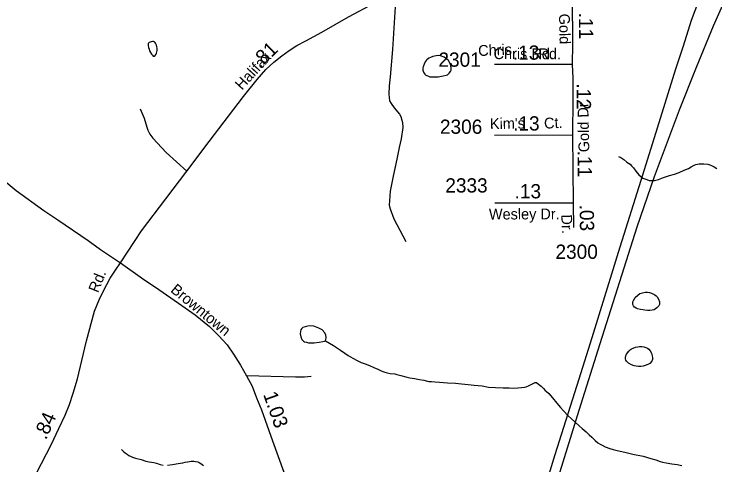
# Model space of a CAD drawing. Extents: x 2220236 to 2384410, y 720751 to 894131.
# Drawn here: x 2340319 to 2346471, y 837260 to 841218 of the extents above; entities that cross this region are included whole.
import ezdxf

# ---------------------------------------------------------------- set-up
doc = ezdxf.new("R2010")
doc.units = 0
doc.layers.add('Default', color=7, linetype='Continuous')

msp = doc.modelspace()

# ---------------------------------------------------------------- linework, layer by layer
at = {"layer": 'Default'}
msp.add_line((2345219, 840775.8), (2344536.9, 840774.1), dxfattribs=at)
msp.add_line((2345219, 840775.8), (2344536.9, 840774.1), dxfattribs=at)
for points in [[(2344205.1, 834289), (2344248.3, 834428.5), (2344361.2, 834793), (2344486.3, 835199.7), (2344779.5, 836134.4), (2345074.6, 837078.9), (2345279.8, 837741.8), (2345463.5, 838326.5), (2345787.9, 839351.2), (2345940.4, 839793.2), (2346159.3, 840375.9), (2346307.8, 840751.4), (2346458.3, 841113.1), (2346608.8, 841461.2), (2346743.6, 841750.6), (2346984, 842251.2), (2347103.3, 842483.9), (2347287, 842839.8), (2347408.1, 843058.8), (2347431.8, 843101.1), (2347519.9, 843258.5)], [(2347367.4, 843262.9), (2347261.4, 843101.1), (2347177.5, 842972.8), (2346960.6, 842628.6), (2346845.3, 842435), (2346692.8, 842157.4), (2346569.7, 841907), (2346462.2, 841668.5), (2346350.8, 841396.7), (2346262.9, 841162), (2346190.5, 840935.2), (2346124.1, 840733.8), (2345963.8, 840217.5), (2345834.8, 839802.9), (2345621.8, 839124.4), (2345574.9, 838973.8), (2345391.2, 838377.4), (2345275.9, 838011.7), (2345066.8, 837348.8), (2344957.3, 836994.8), (2344781.2, 836427.7)], [(2344856.1, 836379.7), (2345074.6, 837078.9), (2345279.8, 837741.8), (2345463.5, 838326.5), (2345787.9, 839351.2), (2345940.4, 839793.2), (2346159.3, 840375.9), (2346307.8, 840751.4), (2346458.3, 841113.1), (2346608.8, 841461.2), (2346743.6, 841750.6), (2346984, 842251.2), (2347103.3, 842483.9), (2347287, 842839.8), (2347408.1, 843058.8), (2347431.8, 843101.1), (2347519.9, 843258.5)], [(2347367.4, 843262.9), (2347261.4, 843101.1), (2347177.5, 842972.8), (2346960.6, 842628.6), (2346845.3, 842435), (2346692.8, 842157.4), (2346569.7, 841907), (2346462.2, 841668.5), (2346350.8, 841396.7), (2346262.9, 841162), (2346190.5, 840935.2), (2346124.1, 840733.8), (2345963.8, 840217.5), (2345834.8, 839802.9), (2345621.8, 839124.4), (2345574.9, 838973.8), (2345391.2, 838377.4), (2345275.9, 838011.7), (2345066.8, 837348.8), (2344957.3, 836994.8)], [(2338209.8, 842060.7), (2338328.1, 841883.5), (2338440.2, 841732.5), (2338531, 841599.9), (2338713.3, 841343.2), (2338826.7, 841179.1), (2338981.9, 840957.4), (2339065.7, 840835.2), (2339158.2, 840711.3), (2339240.2, 840617), (2339334.4, 840522.7), (2339416.4, 840454.6), (2339496.6, 840381.3), (2339604.8, 840288.8), (2339725.2, 840182.3), (2339843.8, 840077.6), (2339978.5, 839967.9), (2340338.1, 839670.2), (2340581.8, 839494.5), (2340703.1, 839410.7), (2340970, 839229.1), (2341078.2, 839152.3), (2341254.4, 839035.3)], [(2341254.4, 839035.3), (2341439.4, 839313.7), (2341651.4, 839596.5), (2341837.2, 839837.5), (2342031.5, 840098.5), (2342333.4, 840493), (2342452, 840644.9), (2342530.5, 840730.4), (2342600.3, 840796.8), (2342668.3, 840852.6), (2342732.9, 840898), (2342802.7, 840941.7), (2342881.2, 840983.6), (2343019.9, 841060.4), (2343255.4, 841193.1), (2343485.7, 841315.3), (2343672.4, 841425.2), (2344130.4, 841699.3), (2344388.6, 841837.2)], [(2341254.4, 839035.3), (2341439.4, 839313.7), (2341651.4, 839596.5), (2341837.2, 839837.5), (2342031.5, 840098.5), (2342333.4, 840493), (2342452, 840644.9), (2342530.5, 840730.4), (2342600.3, 840796.8), (2342668.3, 840852.6), (2342732.9, 840898), (2342802.7, 840941.7), (2342881.2, 840983.6), (2343019.9, 841060.4), (2343255.4, 841193.1), (2343485.7, 841315.3), (2343672.4, 841425.2), (2344130.4, 841699.3), (2344388.6, 841837.2)], [(2343672.4, 841425.2), (2343642.2, 840907.6), (2343621, 840667.2), (2343612, 840587.2), (2343609, 840515.3), (2343615.6, 840457.3), (2343627.8, 840431.4), (2343656.4, 840393.8), (2343703, 840340.4), (2343713.3, 840318.6), (2343723.6, 840286.6), (2343727.9, 840264.8), (2343730.4, 840222.7), (2343717.5, 840122.7), (2343698.6, 840046.5), (2343679.8, 839944.3), (2343647.6, 839795.9), (2343621.2, 839663.6), (2343610.7, 839539.5), (2343619, 839507.6), (2343652, 839420.1), (2343758.3, 839221.4)], [(2345219, 841358.9), (2345221.6, 840955.6), (2345219, 840775.8)], [(2345219, 841358.9), (2345221.6, 840955.6), (2345219, 840775.8)], [(2341509.8, 840895.5), (2341527, 840867.3), (2341535.3, 840857.2), (2341541.2, 840849.2), (2341544.9, 840848.4), (2341549.4, 840849.5), (2341557.4, 840853.8), (2341567.1, 840865.7), (2341570, 840875), (2341572.9, 840885.6), (2341574.7, 840898.1), (2341574.5, 840917.8), (2341572.3, 840931.5), (2341570.1, 840945.6), (2341568.2, 840952), (2341559.8, 840963.8), (2341553.9, 840971.8), (2341543.9, 840977.3), (2341534, 840977.6), (2341521.9, 840975.4), (2341505.8, 840969.2), (2341501.7, 840964.7), (2341498, 840959), (2341496, 840950.7), (2341496.4, 840942.5), (2341500.4, 840923), (2341504.6, 840909.1), (2341509.8, 840895.5)], [(2343908.4, 840726.8), (2343910.8, 840718), (2343916, 840703.4), (2343924.8, 840689), (2343932.9, 840681.8), (2343941, 840677.2), (2343958, 840671.3), (2343969.3, 840667.9), (2343989, 840666), (2344005.1, 840666.1), (2344043.1, 840668.3), (2344085.2, 840674.9), (2344112.5, 840681.9), (2344122.8, 840685.6), (2344138.7, 840697.8), (2344150.5, 840713.7), (2344154.7, 840724.7), (2344156.5, 840736.2), (2344156.3, 840749.4), (2344154.1, 840762.4), (2344148.9, 840778.6), (2344139.6, 840797.9), (2344131.5, 840809.1), (2344119.2, 840823.3), (2344107.3, 840831.7), (2344093.2, 840839.3), (2344060.9, 840851.2), (2344040.8, 840853), (2344022.8, 840852.2), (2343994.9, 840844.5), (2343973.6, 840836.1), (2343959, 840829.9), (2343942.8, 840816.8), (2343936.2, 840809.9), (2343927.5, 840799.1), (2343917.9, 840777.4), (2343910.2, 840754.7), (2343908.1, 840743.2), (2343908.4, 840726.8)], [(2345219, 840775.8), (2345222.5, 840655.4), (2345222.5, 840475.5), (2345220.8, 840154.3)], [(2345219, 840775.8), (2345222.5, 840655.4), (2345222.5, 840475.5), (2345220.8, 840154.3)], [(2341426.3, 840387.4), (2341460.4, 840303.6), (2341483.6, 840226.5), (2341494.4, 840198.8), (2341510.1, 840164.8), (2341538.9, 840128.1), (2341654, 840002.4), (2341837.2, 839837.5)], [(2339708.4, 840197.2), (2339725.2, 840182.3), (2339843.8, 840077.6), (2339978.5, 839967.9), (2340338.1, 839670.2), (2340581.8, 839494.5), (2340703.1, 839410.7), (2340970, 839229.1), (2341078.2, 839152.3), (2341254.4, 839035.3)], [(2345220.8, 840154.3), (2344534.6, 840152.4)], [(2345220.8, 840154.3), (2344534.6, 840152.4)], [(2345220.8, 840154.3), (2345226, 839559)], [(2345220.8, 840154.3), (2345226, 839559)], [(2345624.2, 839968.2), (2345644.4, 839957.5), (2345670.7, 839940.5), (2345698.8, 839918.7), (2345725.2, 839899.4), (2345739.5, 839885.9), (2345755.4, 839867.8), (2345777.8, 839839.9), (2345804.1, 839808.1), (2345820.2, 839790.7), (2345838.5, 839778.4), (2345872.5, 839765), (2345894.8, 839757.7), (2345918.1, 839756.3), (2345940.7, 839757.9), (2345974.5, 839765.9), (2346018.5, 839782.4), (2346072.3, 839799.4), (2346116.1, 839812), (2346155.8, 839828.4), (2346199.6, 839848.9), (2346239.3, 839863.7), (2346263.4, 839877.8), (2346287.1, 839891.9), (2346302.9, 839898.4), (2346330.9, 839902.9), (2346373, 839903), (2346409.2, 839899.5), (2346424.8, 839895.9), (2346441.1, 839890), (2346465.2, 839877.8), (2346487.5, 839862.3)], [(2345226, 839559), (2344539.8, 839557.1)], [(2345226, 839559), (2344539.8, 839557.1)], [(2345226, 839559), (2345229.3, 839344.9)], [(2345226, 839559), (2345229.3, 839344.9)], [(2340519.8, 837193.1), (2340646.4, 837438), (2340713, 837581.4), (2340769.4, 837696.3), (2340805.1, 837790.6), (2340837.2, 837890.8), (2340877.7, 838017.3), (2340914.2, 838178.2), (2340956, 838351), (2341025.8, 838609.4), (2341067.7, 838710.6), (2341102.6, 838783.9), (2341134, 838843.3), (2341164, 838899.3), (2341210.8, 838969), (2341254.4, 839035.3)], [(2341102.6, 838784.1), (2341134, 838843.3), (2341164, 838899.3), (2341210.8, 838969), (2341254.4, 839035.3)], [(2341254.4, 839035.3), (2341446.9, 838897.8), (2341591.1, 838799.7), (2341762.3, 838680.9), (2341907.9, 838577.9), (2342033.6, 838476.6), (2342115.6, 838394.6), (2342188.8, 838314.3), (2342246.4, 838233.9), (2342305.8, 838136.3), (2342360.9, 838042.9), (2342408.7, 837951.1), (2342410.5, 837946.3)], [(2341254.4, 839035.3), (2341446.9, 838897.8), (2341591.1, 838799.7), (2341762.3, 838680.9), (2341907.9, 838577.9), (2342033.6, 838476.6), (2342115.6, 838394.6), (2342188.8, 838314.3), (2342246.4, 838233.9), (2342305.8, 838136.3), (2342360.9, 838042.9), (2342408.7, 837951.1), (2342447.2, 837850.2), (2342492.6, 837742.8), (2342587.7, 837472), (2342686.3, 837196.2)], [(2345749.6, 838668.6), (2345749.2, 838677.8), (2345750.7, 838691), (2345755, 838704.9), (2345770.7, 838729.5), (2345792.5, 838751.8), (2345812.3, 838764.1), (2345836.3, 838772.3), (2345858.1, 838775.8), (2345878.1, 838776.6), (2345896.3, 838773.1), (2345914.3, 838767.2), (2345942.4, 838753.6), (2345953.9, 838745.9), (2345962.8, 838735.8), (2345974.9, 838713.9), (2345983.3, 838692.3), (2345984.2, 838679.2), (2345983.7, 838667.7), (2345977.5, 838657.6), (2345961.8, 838639.5), (2345947.5, 838629.1), (2345935.9, 838623.1), (2345920.7, 838618.2), (2345900.1, 838616.7), (2345879.4, 838616.5), (2345854.1, 838618.1), (2345818.1, 838623.8), (2345789.8, 838631.8), (2345779.1, 838637), (2345765.6, 838645.6), (2345755.6, 838657.4), (2345749.6, 838668.6)], [(2343052.8, 838350.9), (2343056.7, 838359.9), (2343058.5, 838379), (2343056.1, 838398.6), (2343048, 838420.3), (2343023.6, 838446.5), (2342995.4, 838461.8), (2342951.1, 838478), (2342925.4, 838480.2), (2342899.2, 838479.2), (2342874.1, 838473.2), (2342855.4, 838466.5), (2342843.3, 838456.2), (2342837.8, 838446.1), (2342833.7, 838433.8), (2342832, 838412.4), (2342836.5, 838383.7), (2342846.6, 838360.5), (2342860.6, 838346.3), (2342868.7, 838340.7), (2342885.7, 838336.5), (2342904.8, 838333.3), (2342931.8, 838331.8), (2342952.8, 838332), (2342996.9, 838337.7), (2343030.7, 838344.1), (2343045.4, 838347.9), (2343052.8, 838350.9)], [(2343052.8, 838350.9), (2343124.1, 838308.5), (2343150.1, 838290.8), (2343184.6, 838266.7), (2343222.7, 838241.3), (2343251.1, 838221.8), (2343293.4, 838196.6), (2343330, 838176.8), (2343365.8, 838160.8), (2343401.8, 838147.5), (2343438.1, 838134.2), (2343476.3, 838116.1), (2343512.4, 838100.5), (2343540.8, 838086.9), (2343563.9, 838077), (2343574.8, 838073.5), (2343594.7, 838068.4), (2343620.9, 838063.9), (2343661.1, 838059), (2343677.7, 838054.8), (2343713.2, 838045.4), (2343759.3, 838034.1), (2343793.4, 838025.7), (2343833.4, 838018.5), (2343877.7, 838011.1), (2343915.8, 838003.8), (2343948.9, 837995.3), (2343958.9, 837993.1), (2343981.9, 837992.4), (2344011.8, 837990.3), (2344054, 837987.1), (2344123.8, 837981.8), (2344193.9, 837977.4), (2344246.6, 837972), (2344304.3, 837966.2), (2344356.3, 837961.1), (2344428.2, 837954.2), (2344484.4, 837944), (2344544.6, 837940.9), (2344610.7, 837937.7), (2344664.6, 837936.6), (2344700.5, 837933.1), (2344740.4, 837935.8), (2344774.4, 837939.4), (2344799.9, 837943.1), (2344812.5, 837945.9), (2344840.2, 837958.6), (2344864.1, 837968.7), (2344880.2, 837977.6), (2344894.1, 837983.1), (2344899.3, 837983.9), (2344903.9, 837983.5), (2344922.2, 837969.5), (2344946.5, 837952.4), (2344966.7, 837931.9), (2344980.9, 837914.4), (2344988.4, 837907.2), (2345013.2, 837886.9), (2345045.6, 837848.8), (2345084.2, 837803.8), (2345116.7, 837764.1), (2345142.8, 837734.6), (2345183.4, 837690.3), (2345209.9, 837666.8), (2345244.1, 837635.4), (2345280.5, 837604), (2345304.7, 837580.4), (2345339.1, 837550.6), (2345367.8, 837523.9), (2345389.9, 837503.5), (2345420, 837473.5), (2345442.4, 837455.7), (2345463, 837441.8), (2345479.5, 837432.6), (2345506.9, 837420.6), (2345548.9, 837404.9), (2345577.2, 837395.6), (2345613.3, 837387.9), (2345681.2, 837371), (2345751.4, 837355.8), (2345839.9, 837336.4), (2345907.9, 837317.2), (2345952.1, 837304.3), (2345988.5, 837290), (2346011.3, 837285.3), (2346042.4, 837279.1), (2346092.6, 837271.3), (2346138.6, 837262.7), (2346180.9, 837256.8)], [(2345685, 838192.7), (2345685.9, 838204.8), (2345688.6, 838219.1), (2345694.6, 838232.4), (2345714.5, 838258.5), (2345728.7, 838272.2), (2345739.6, 838279.3), (2345753.7, 838286.4), (2345773.8, 838293.1), (2345794, 838297.2), (2345810, 838299.5), (2345829.1, 838298.7), (2345847.9, 838296.2), (2345865.5, 838290.3), (2345878.2, 838284.9), (2345890.7, 838275.6), (2345902.4, 838262.9), (2345914.4, 838241.4), (2345920.9, 838219.4), (2345923.6, 838201.4), (2345922.9, 838186.6), (2345915.4, 838170.9), (2345897.8, 838151.2), (2345881.7, 838142.3), (2345857.8, 838132.4), (2345840.3, 838127.5), (2345820.1, 838124.3), (2345801, 838125.2), (2345779.9, 838127.6), (2345760.8, 838130.8), (2345739.7, 838139.1), (2345711.5, 838154.4), (2345695.5, 838170.1), (2345687.8, 838180.3), (2345685, 838192.7)], [(2342926.9, 838037.9), (2342869, 838031.1), (2342791, 838030.1), (2342360.9, 838042.9)], [(2341262, 837397), (2341280.1, 837379.7), (2341296.1, 837365.6), (2341312.3, 837354.1), (2341328.5, 837343.9), (2341347.2, 837334.8), (2341360.6, 837328.2), (2341386.8, 837321), (2341434.9, 837308.9), (2341477.2, 837293.5), (2341505.1, 837286.5), (2341545.4, 837280.6), (2341571.2, 837275.1), (2341601.5, 837264.8), (2341629.6, 837259.4)], [(2341665.5, 837257.6), (2341711.5, 837264.4), (2341759.4, 837272.9), (2341799.5, 837279.5), (2341821.3, 837283.7), (2341843.1, 837287.8), (2341859.1, 837290.1), (2341875.1, 837292.4), (2341897.1, 837292.7), (2341913.2, 837290.7), (2341933.4, 837287.6), (2341945.4, 837281.5), (2341957.6, 837273.8), (2341969.5, 837263.5), (2341981.6, 837255.8)]]:
    msp.add_lwpolyline(points, dxfattribs=at)

# ---------------------------------------------------------------- texts
for s, height, rotation, p in [('Gold', 95, 271.35567, (2345101.5, 841220.5)), ('.11', 125, 270.37187, (2345276.2, 841229.9)), ('.81', 125, 43.80707, (2342477.6, 840736.3)), ('Chris', 95, 2.32615, (2344394.7, 840849.2)), ('Chris Rd.', 95, 359.89579, (2344527.9, 840822.4)), ('.13', 125, 0.14668, (2344697.3, 840816.6)), ('Rd.', 95, 359.89579, (2344922, 840822)), ('Halifax', 95, 47.65869, (2342319.5, 840545.1)), ('Halifax', 95, 47.65869, (2342319.5, 840545.1)), ('.12', 125, 270.00002, (2345258.1, 840610)), ('Gold Dr.', 95, 91.35567, (2345368.9, 840006.2)), ("Kim's", 95, 0.75515, (2344496.5, 840208.6)), ("Kim's", 95, 0.75515, (2344496.5, 840208.6)), ('.13', 125, 0.16055, (2344699.7, 840195.2)), ('Ct.', 95, 2.7574, (2344972.9, 840211.4)), ('Ct.', 95, 2.7574, (2344972.9, 840211.4)), ('.11', 125, 270.50381, (2345264.6, 840018)), ('.13', 125, 0.16055, (2344712.5, 839599.8)), ('Wesley Dr.', 95, 0.16053, (2344487.1, 839414.5)), ('Wesley Dr.', 95, 0.16053, (2344487.1, 839414.5)), ('.03', 125, 270.8903, (2345282.6, 839544.5)), ('Dr.', 95, 272.27075, (2345121.3, 839457.1)), ('Rd.', 95, 68.11198, (2341056.7, 838765.5)), ('Browntown', 95, 320.55407, (2341686.5, 838785)), ('Browntown', 95, 320.55407, (2341686.5, 838785)), ('1.03', 125, 289.35063, (2342504.4, 837879.8)), ('.84', 125, 66.22273, (2340600.6, 837474.7))]:
    msp.add_text(s, height=height, rotation=rotation, dxfattribs=at).set_placement(p)
for s, p in [('2301', (2344043.9, 840755.5)), ('2301', (2344043.9, 840755.5)), ('2306', (2344057.1, 840166.7)), ('2306', (2344057.1, 840166.7)), ('2333', (2344104.3, 839651.5)), ('2333', (2344104.3, 839651.5)), ('2300', (2345071.2, 839069.3)), ('2300', (2345071.2, 839069.3))]:
    msp.add_text(s, height=125, dxfattribs=at).set_placement(p)

doc.saveas('drawing.dxf')
